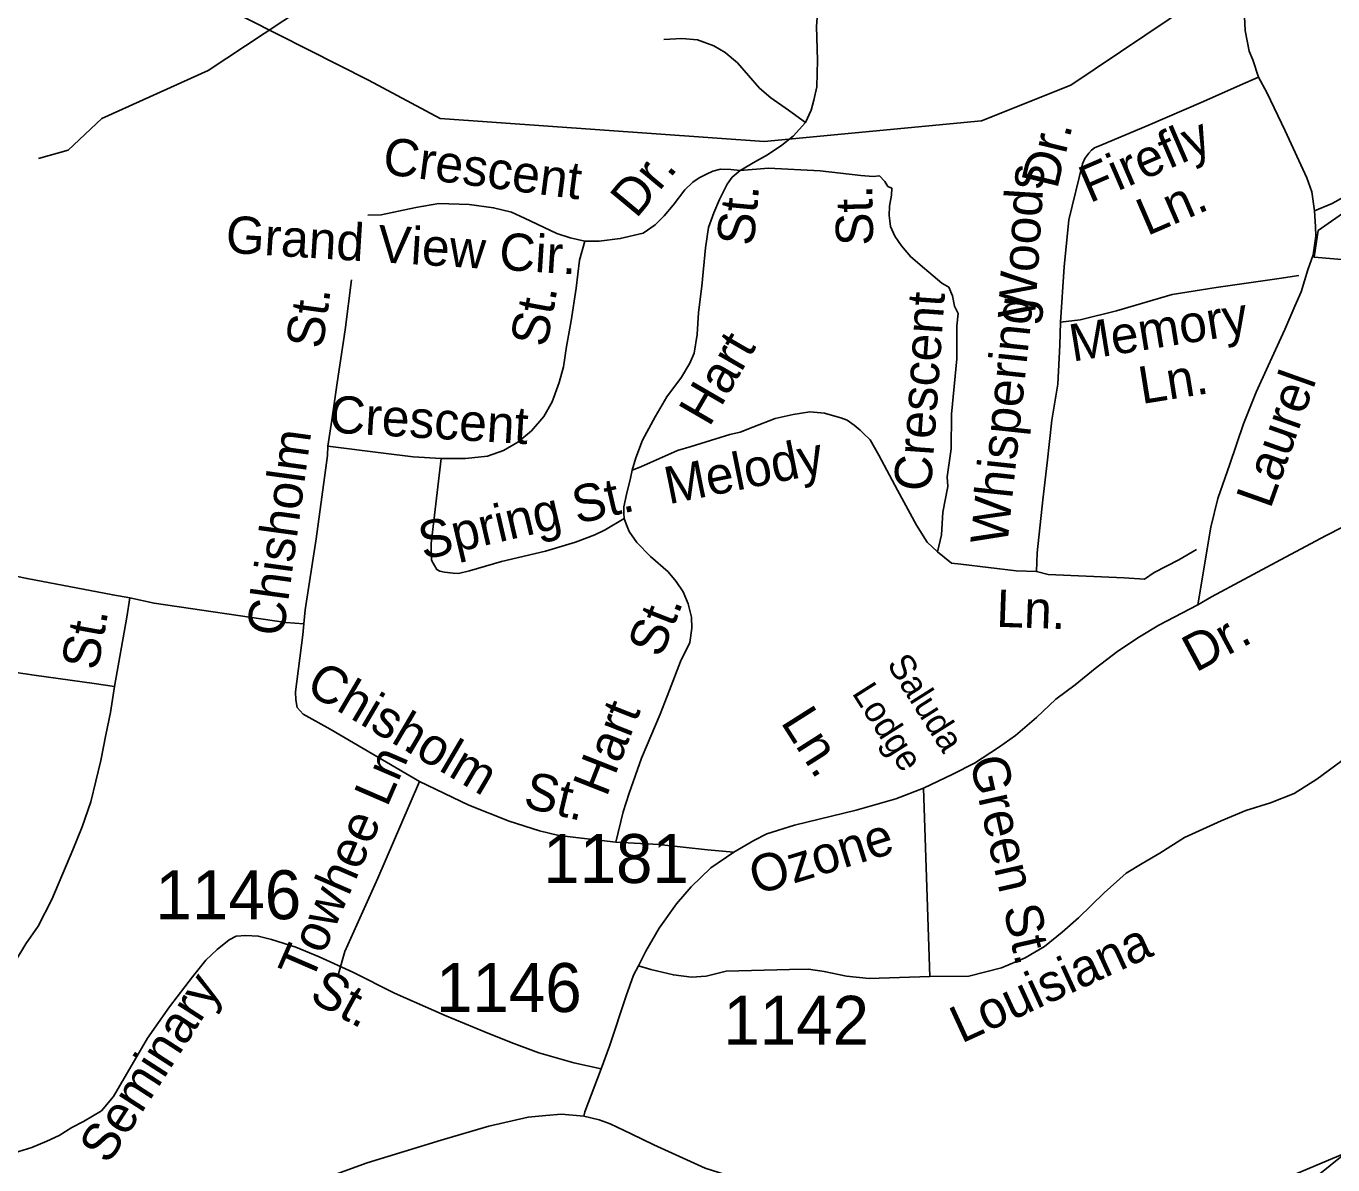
# Model space of a CAD drawing. Extents: x 990631 to 1056237, y 535999 to 585651.
# Drawn here: x 1001128 to 1004463, y 557741 to 560648 of the extents above; entities that cross this region are included whole.
import ezdxf

# ---------------------------------------------------------------- set-up
doc = ezdxf.new("R2010")
doc.units = 0
for name, color, linetype in [('Exist Boundary Political City Limit New', 7, 'Continuous'), ('Exist Hydrographic Creek Single Shore', 7, 'Continuous'), ('Exist Road Non-System Type 51', 7, 'Continuous'), ('Exist Road Non-System Type 51 Label', 7, 'Continuous'), ('Exist Road Primary US Attributed', 7, 'Continuous'), ('Exist Road Secondary Type 51 Attributed', 7, 'Continuous'), ('Exist Road Secondary Type 51 Label', 7, 'Continuous'), ('Exist Road Secondary Type 51 Number Label', 7, 'Continuous')]:
    doc.layers.add(name, color=color, linetype=linetype)

msp = doc.modelspace()

# ---------------------------------------------------------------- linework, layer by layer
at = {"layer": 'Exist Boundary Political City Limit New'}
for points in [[(1005337, 561146.2), (1005770.9, 560575.6), (1005702.6, 560283), (1005646.6, 560221.2), (1005464.2, 560217.9), (1005399, 559996.2), (1005281.7, 560152.8), (1005215.1, 559995.2), (1005156.6, 560024.4), (1004607.2, 559755), (1004587.7, 559797.4), (1004516, 559865.8), (1004503.4, 559902.5), (1004586.2, 560044), (1004415, 560058.2), (1004425.4, 560126.9), (1004574.7, 560230.9), (1004672.4, 560273.4), (1004760.4, 560292.9), (1004753.9, 560354.9), (1004737.6, 560393.9), (1004649.6, 560452.6), (1004584.4, 560570), (1004523.6, 560654.1)], [(1001301.9, 554778.2), (1001438.1, 555089.9), (1001470.1, 555241.1), (1001552.6, 555419.9), (1001735.9, 555580.4), (1002552.2, 556178.9), (1003398, 556869.2), (1004252.8, 557573.4), (1004377.7, 557676.6), (1005330.6, 558443.4), (1004972.3, 558948.1), (1005102.7, 559003.6), (1005249.3, 559124.2), (1005422, 559391.5), (1005487.1, 559453.4), (1005757.6, 559769.7), (1005899.7, 560044.6), (1005994.2, 560116.4), (1006062.6, 560031.6), (1006189.7, 560148.9), (1006241.8, 560201.1), (1006333.1, 560158.8), (1006620.9, 560644.3), (1006721.9, 560751.9)], [(1004171.6, 560751.9), (1003793.7, 560497.6), (1003565.6, 560406.4), (1003011.7, 560354.2), (1002184.1, 560412.9), (1002001.6, 560510.7), (1001538.9, 560745.4)]]:
    msp.add_lwpolyline(points, dxfattribs=at)
at = {"layer": 'Exist Hydrographic Creek Single Shore'}
for points in [[(1001975.9, 560789.9), (1001592.3, 560535), (1001321.3, 560412.5), (1001235.2, 560332.1), (1001159.4, 560310.7)], [(1001975.9, 560789.9), (1001592.3, 560535), (1001321.3, 560412.5), (1001235.2, 560332.1), (1001159.4, 560310.7)], [(1003692.1, 555990), (1003670, 556574.5), (1003695, 556823.4), (1003750.7, 556996.3), (1003967.8, 557254.5), (1004144.4, 557549.5), (1004273.7, 557678.2), (1005009.6, 557988.3), (1005177.7, 558030.8), (1005469.7, 558038), (1005563.7, 558101.8), (1005642.1, 558198.7), (1005936.2, 558265), (1006174.3, 558407.8), (1006530.5, 558338.3), (1006819.2, 557994.4), (1006909.7, 557956.5), (1007060.2, 557969.9), (1007340.5, 558125.1), (1007600, 558402), (1007761.6, 558497.2), (1008013.6, 558676.5), (1008218.4, 558820.1)], [(1003692.1, 555990), (1003670, 556574.5), (1003695, 556823.4), (1003750.7, 556996.3), (1003967.8, 557254.5), (1004144.4, 557549.5), (1004273.7, 557678.2), (1005009.6, 557988.3), (1005177.7, 558030.8), (1005469.7, 558038), (1005563.7, 558101.8), (1005642.1, 558198.7), (1005936.2, 558265), (1006174.3, 558407.8), (1006530.5, 558338.3), (1006819.2, 557994.4), (1006909.7, 557956.5), (1007060.2, 557969.9), (1007340.5, 558125.1), (1007600, 558402), (1007761.6, 558497.2), (1008013.6, 558676.5), (1008218.4, 558820.1)]]:
    msp.add_lwpolyline(points, dxfattribs=at)
at = {"layer": 'Exist Road Non-System Type 51'}
for points in [[(1003116.4, 560402.3), (1003131.4, 560433.8), (1003138.4, 560459.7), (1003145.4, 560493.4), (1003147.6, 560561.3), (1003144.6, 560647.6), (1003152.1, 560753.3), (1003163.7, 560803.1), (1003181.1, 560840.6), (1003200.1, 560869.8), (1003249.5, 560912.2), (1003284.3, 560939.1)], [(1003116.4, 560402.3), (1003073.4, 560433.8), (1003028.5, 560465.3), (1002999.1, 560490.3), (1002943.4, 560554.3), (1002912.2, 560581.3), (1002882.7, 560598.3), (1002841.2, 560613.7), (1002801.2, 560617), (1002755.2, 560614.5)], [(1004272.9, 560517.8), (1004226.2, 560497.4), (1004132.8, 560456.4), (1003990.7, 560395.1), (1003872.9, 560345), (1003854.7, 560337.6), (1003846.4, 560332), (1003840.2, 560324.1), (1003829.8, 560310.5), (1003823.3, 560296.6), (1003788.6, 560153.7), (1003776.6, 560034.1), (1003767.7, 559892.2)], [(1003116.4, 560402.3), (1003085.1, 560367.3), (1003056.4, 560344.3), (1003019.5, 560319.5), (1002989, 560302.5), (1002950.1, 560279.8)], [(1002950.1, 560279.8), (1002926.3, 560282.5), (1002900.3, 560283.4), (1002880, 560278.1), (1002863.9, 560270.8), (1002845.5, 560261.3), (1002829.1, 560249.9), (1002808.5, 560230.5), (1002779.1, 560191.5), (1002756.3, 560164.1), (1002733.4, 560141), (1002702.6, 560120), (1002644.1, 560106), (1002590, 560099.6), (1002553.9, 560099)], [(1002950.1, 560279.8), (1002929.5, 560262.4), (1002917, 560244.9), (1002897.6, 560205.5), (1002882.5, 560172), (1002869.3, 560134.4), (1002861.5, 560082.6), (1002852.3, 559984.9), (1002843.9, 559917.1), (1002840.2, 559861.1), (1002832.7, 559813.5), (1002821.7, 559787.7), (1002800.4, 559752.5), (1002762.8, 559701.6), (1002733.1, 559650.6), (1002701.1, 559591.6), (1002683.6, 559546.2), (1002674.4, 559514.6)], [(1002950.1, 560279.8), (1003022.4, 560285.4), (1003154.3, 560278.9), (1003257.9, 560267.4), (1003289.9, 560264.4), (1003305.9, 560265.9), (1003319.4, 560251.4), (1003327, 560239.2), (1003336.9, 560234.8), (1003336.3, 560216.8), (1003331.4, 560188.9), (1003330.7, 560165.1), (1003332.2, 560150.9), (1003333.7, 560136.9), (1003344.8, 560112.6), (1003361.9, 560087.9), (1003385.2, 560059.2), (1003420.2, 560029.9), (1003464.8, 559992.4), (1003482.6, 559981.8), (1003491.8, 559959.6), (1003497.1, 559933.3), (1003506.3, 559915.1), (1003503.3, 559883.2), (1003502.6, 559799.1), (1003489.7, 559657.4), (1003488.9, 559569.3), (1003478.5, 559497.7), (1003479.6, 559473.5), (1003467.5, 559407.9), (1003463.5, 559350), (1003454, 559306.4)], [(1004715.9, 560297), (1004673.5, 560288.3), (1004602.9, 560268.7), (1004556.1, 560248.2), (1004511.2, 560223.7), (1004460.4, 560195.3), (1004415.6, 560176.8)], [(1002553.9, 560099), (1002516.1, 560108.1), (1002482.5, 560119.2), (1002399.7, 560158.1), (1002366.2, 560173.2), (1002320.6, 560184.7), (1002258.9, 560192.8), (1002180.8, 560195.3), (1002122.6, 560185.3), (1002033.7, 560166.3), (1001999.7, 560165.4)], [(1002553.9, 560099), (1002540.4, 560051.2), (1002531.9, 559979.6), (1002519, 559896), (1002506.9, 559830.2), (1002499.3, 559778.6), (1002487.9, 559738.8), (1002470.3, 559689.3), (1002448.9, 559652.1), (1002417.7, 559615.2), (1002382.7, 559586.3), (1002345.9, 559565.4), (1002305.4, 559550.8), (1002249.3, 559544.7), (1002187.3, 559544.8)], [(1001898, 559576.4), (1001908.1, 559642.1), (1001921.5, 559737.8), (1001942, 559873), (1001958.2, 560000.8)], [(1004376.1, 560012), (1004325.9, 560003.8), (1004165, 559981), (1004052.4, 559962.9), (1003910.7, 559921.5), (1003818.1, 559898.6), (1003767.7, 559892.2)], [(1003767.7, 559892.2), (1003765.9, 559834.2), (1003760.5, 559734.3), (1003745.5, 559642.8), (1003733.9, 559533.2), (1003722.6, 559439.4), (1003708, 559303.8), (1003706.5, 559255.8)], [(1003454, 559306.4), (1003426.9, 559331.3), (1003400.4, 559374.3), (1003351.2, 559463.9), (1003304.1, 559553.5), (1003281.5, 559592.3), (1003264.1, 559608.9), (1003256.2, 559617), (1003240.7, 559629.8), (1003223.1, 559642.3), (1003207.2, 559648.8), (1003197.3, 559651), (1003165.7, 559660.3), (1003127.7, 559663.5), (1003085.6, 559656.9), (1003039.1, 559646.4), (1002982.3, 559624.4), (1002949.8, 559611.4), (1002923.7, 559606.2), (1002824.7, 559575.5), (1002790.2, 559564.6), (1002696.8, 559523.7), (1002674.4, 559514.6)], [(1001836.8, 559122.1), (1001840, 559158.1), (1001868.2, 559339.2), (1001897.3, 559552.4), (1001898, 559576.4)], [(1002187.3, 559544.8), (1002115.3, 559549), (1002039.5, 559557.8), (1001898, 559576.4)], [(1002654.3, 559391.1), (1002605.3, 559362.7), (1002579, 559349.6), (1002530.2, 559331.2), (1002453.6, 559307.7), (1002340.6, 559281.4), (1002259.7, 559258), (1002231.3, 559251), (1002217.4, 559251.5), (1002195.6, 559254.3), (1002183.7, 559256.8), (1002175.7, 559260.9), (1002170.1, 559271.1), (1002166.3, 559277.3), (1002162.6, 559285.4), (1002161.2, 559305.4), (1002161.9, 559327.4), (1002187.3, 559544.8)], [(1002674.4, 559514.6), (1002669.8, 559494.6), (1002660.3, 559452.8), (1002653.3, 559421.1), (1002652.8, 559405.2), (1002654.3, 559391.1)], [(1002654.3, 559391.1), (1002659.8, 559374.8), (1002667.2, 559358.6), (1002686.3, 559330.1), (1002721.2, 559294.7), (1002766, 559255.2), (1002787.1, 559230.6), (1002804.2, 559204), (1002817.2, 559173.6), (1002826.1, 559139.2), (1002827.1, 559111.1), (1002822, 559075.2), (1002798.2, 559026.1), (1002769.9, 558952.8), (1002745.9, 558891.7), (1002698, 558779.2), (1002667, 558690.2), (1002651.4, 558642.7), (1002632.8, 558565.3)], [(1001392.9, 559188.9), (1001349, 559196.4), (1001130.4, 559237.8), (1000885.7, 559288), (1000573.8, 559354.5), (1000532.1, 559363.7)], [(1003706.5, 559255.8), (1003654.5, 559257.7), (1003513, 559274.4), (1003489, 559277), (1003454, 559306.4)], [(1004114.7, 559312.2), (1004069.8, 559285.7), (1004006.7, 559253.8), (1003982, 559236.7), (1003930.2, 559240.3), (1003736.3, 559248.8), (1003706.5, 559255.8)], [(1001392.9, 559188.9), (1001385.3, 559139.2), (1001353.3, 558962.2)], [(1001836.8, 559122.1), (1001790.9, 559125.7), (1001454.4, 559174.9), (1001392.9, 559188.9)], [(1002131.6, 558720), (1001904, 558853.7), (1001835.2, 558892.1), (1001819.7, 558908.6), (1001816.3, 558928.7), (1001815.1, 558948.7), (1001833.9, 559094.2), (1001836.8, 559122.1)], [(1001353.3, 558962.2), (1001301.4, 558969.9), (1001148, 558991), (1001102.3, 558998.5)], [(1001353.3, 558962.2), (1001342.9, 558896.4), (1001331.2, 558838.8), (1001318.9, 558773.3), (1001293.3, 558667.9), (1001271.2, 558604.6), (1001247.2, 558545.4), (1001193.1, 558419.1), (1001158.7, 558350.2), (1001127.2, 558305.2), (1001099.7, 558260.1)], [(1002131.6, 558720), (1002105.6, 558659), (1002025.4, 558473.5), (1001941, 558286.2), (1001925.3, 558228.7)], [(1002632.8, 558565.3), (1002487.3, 558582), (1002437.6, 558593.8), (1002360.4, 558618.4), (1002257.6, 558659.7), (1002131.6, 558720)], [(1003434, 558222.2), (1003417.8, 558703.1)], [(1002934.2, 558539.2), (1002866.3, 558545.4), (1002742.8, 558559.5), (1002632.8, 558565.3)]]:
    msp.add_lwpolyline(points, dxfattribs=at)
at = {"layer": 'Exist Road Primary US Attributed'}
for points in [[(1001300.1, 557587.5), (1001339.6, 557592.8), (1001391.4, 557596.2), (1001409.6, 557599.6), (1001494.9, 557607.7), (1001566, 557615.6), (1001619.5, 557620), (1001670.4, 557627.9), (1001747.6, 557646.3), (1001827.4, 557675.3), (1001920.4, 557718.3), (1001998.5, 557746.4), (1002187.1, 557804.3), (1002309, 557840.3), (1002409, 557863.1), (1002453.8, 557867.5), (1002494.1, 557871), (1002551.2, 557865.8)], [(1002551.2, 557865.8), (1002590.6, 557856.1), (1002618.7, 557845.6), (1002672.2, 557820.1), (1002730.1, 557792.5), (1002860.9, 557732.8), (1002930.2, 557710.9), (1002977.5, 557686.3), (1003009.1, 557666.1), (1003034.2, 557636.1), (1003053.6, 557597.4), (1003068.8, 557554.5), (1003161.8, 557238.3), (1003202.1, 557107.5), (1003225, 557025.9)]]:
    msp.add_lwpolyline(points, dxfattribs=at)
at = {"layer": 'Exist Road Secondary Type 51 Attributed'}
for points in [[(1004118.1, 559170.6), (1004151.4, 559369.1), (1004168.9, 559442.4), (1004199.7, 559530.4), (1004234.9, 559633), (1004267.1, 559713.6), (1004297.9, 559781.1), (1004340.4, 559873.5), (1004365.3, 559933.6), (1004381.4, 559970.2), (1004399, 560026), (1004412.2, 560064.1), (1004419.5, 560112.5), (1004418.4, 560136.8), (1004415.6, 560176.8), (1004409.2, 560225.2), (1004396.5, 560261.4), (1004340.5, 560381.4), (1004293.7, 560479.2), (1004272.9, 560517.8), (1004258.4, 560562.3), (1004249.2, 560584.7), (1004238.9, 560637), (1004235.3, 560707.2)], [(1004118.1, 559170.6), (1004152.7, 559191), (1004317.7, 559279.5), (1004444.1, 559347.4), (1004577.4, 559415.4), (1004743.6, 559507.4), (1004878.1, 559579.1), (1005026.7, 559658.1), (1005136.6, 559710.5), (1005287.3, 559791.5), (1005519.6, 559913.9), (1005680.3, 559992.5), (1005764.2, 560038.2)], [(1002690.3, 558249), (1002709.6, 558286.4), (1002743.6, 558345.4), (1002787.7, 558407.9), (1002825.2, 558450.8), (1002874.8, 558499.2), (1002934.2, 558539.2), (1002985.2, 558569.6), (1003017.8, 558586.3), (1003088.6, 558608.1), (1003245.9, 558646.7), (1003346.9, 558675.5), (1003417.8, 558703.1), (1003493.2, 558738.6), (1003548.2, 558766.9), (1003609.6, 558806.9), (1003652.6, 558837.4), (1003706.2, 558883.7), (1003755.7, 558929.9), (1003804.9, 558966.4), (1003856.3, 559008.7), (1003913.8, 559052.8), (1003969.2, 559089.1), (1004018.2, 559119.3), (1004118.1, 559170.6)], [(1002690.3, 558249), (1002722.1, 558240), (1002779.6, 558226), (1002825.5, 558220.5), (1002863.6, 558223.3), (1002914.1, 558235.7), (1003076.2, 558240.2), (1003124.2, 558240.7), (1003164.1, 558235.3), (1003221.7, 558223.3), (1003279.6, 558217.3), (1003434, 558222.2), (1003534, 558223), (1003616.6, 558244.1), (1003677.6, 558270.1), (1003726.6, 558298.5), (1003771.9, 558335), (1003813.1, 558371.8), (1003879.4, 558435.5), (1003935, 558485.8), (1003975.9, 558510.4), (1004020.7, 558536.9), (1004084.1, 558576.8), (1004177.6, 558619.7), (1004240.5, 558645.7), (1004303.3, 558665.6), (1004364, 558689.6), (1004421.4, 558725.6), (1004499.4, 558783.1)], [(1001098.4, 557771.8), (1001142.2, 557785.9), (1001180.8, 557801.7), (1001212.4, 557816.6), (1001244.9, 557836.8), (1001274.6, 557851.6), (1001320.2, 557878.8), (1001351, 557915.8), (1001437.4, 558064.8), (1001494, 558144.9), (1001552.6, 558221), (1001586.1, 558263.9), (1001615, 558290.9), (1001645.9, 558315.9), (1001664.1, 558325.4), (1001688.2, 558326.5), (1001720.3, 558325.4), (1001754, 558316.3), (1001816.3, 558296.8), (1001875.7, 558272.2), (1001961.8, 558233.3), (1002068.3, 558180), (1002197.4, 558122.6), (1002295.8, 558081.6), (1002365.9, 558053.4), (1002436.2, 558027.6), (1002525.3, 558001.8), (1002595.2, 557986.7)], [(1002595.2, 557986.7), (1002616.7, 558044), (1002658.9, 558173), (1002677.6, 558225.5), (1002690.3, 558249)], [(1002551.2, 557865.8), (1002553.9, 557876.7), (1002595.2, 557986.7)]]:
    msp.add_lwpolyline(points, dxfattribs=at)

# ---------------------------------------------------------------- texts
at = {"layer": 'Exist Road Non-System Type 51 Label'}
for s, height, rotation, p in [('Firefly', 95, 23.3563, (1003842, 560195.8)), ('Firefly', 95, 23.3563, (1003842, 560195.8)), ('Dr.', 95, 76.3586, (1003759, 560230.3)), ('Dr.', 95, 76.3586, (1003759, 560230.3)), ('Crescent', 95, 352.5639, (1002034.8, 560271.6)), ('Crescent', 95, 352.5639, (1002034.8, 560271.6)), ('Dr.', 95, 50.2355, (1002684.7, 560155)), ('Dr.', 95, 50.2355, (1002684.7, 560155)), ('Woods', 95, 86.4257, (1003702.3, 559899)), ('Woods', 95, 86.4257, (1003702.3, 559899)), ('St.', 95, 91.1741, (1003289.9, 560088.5)), ('St.', 95, 91.1741, (1003289.9, 560088.5)), ('St.', 95, 84.6346, (1002984.3, 560085.5)), ('St.', 95, 84.6346, (1002984.3, 560085.5)), (' Ln.', 95, 23.3563, (1003956.2, 560098)), (' Ln.', 95, 23.3563, (1003956.2, 560098)), ('Grand View Cir.', 95, 356.4333, (1001635.4, 560070.2)), ('Grand View Cir.', 95, 356.4333, (1001635.4, 560070.2)), ('Chisholm      St.', 95, 82.2288, (1001784.2, 559087.7)), ('Chisholm      St.', 95, 82.2288, (1001784.2, 559087.7)), ('St.', 95, 79.552, (1002456.1, 559826.2)), ('St.', 95, 79.552, (1002456.1, 559826.2)), ('Crescent', 95, 85.9618, (1003436.7, 559458.8)), ('Crescent', 95, 85.9618, (1003436.7, 559458.8)), ('Whispering', 95, 83.952, (1003631.7, 559321.3)), ('Whispering', 95, 83.952, (1003631.7, 559321.3)), ('Memory', 95, 9.1486, (1003798.2, 559791.7)), ('Memory', 95, 9.1486, (1003798.2, 559791.7)), ('Hart', 95, 59.8478, (1002871.2, 559622.7)), ('Hart', 95, 59.8478, (1002871.2, 559622.7)), (' Ln.', 95, 9.1486, (1003940.1, 559677.8)), (' Ln.', 95, 9.1486, (1003940.1, 559677.8)), ('Crescent', 95, 356.6166, (1001899.5, 559611.1)), ('Crescent', 95, 356.6166, (1001899.5, 559611.1)), ('Melody', 95, 11.4196, (1002767.5, 559427.5)), ('Melody', 95, 11.4196, (1002767.5, 559427.5)), ('Spring St.', 95, 13.1203, (1002141.9, 559285.6)), ('Spring St.', 95, 13.1203, (1002141.9, 559285.6)), ('Ln.', 95, 357.962, (1003602.6, 559115.2)), ('Ln.', 95, 357.962, (1003602.6, 559115.2)), ('Hart    St.', 95, 68.534, (1002609, 558678.2)), ('Hart    St.', 95, 68.534, (1002609, 558678.2)), ('St.', 95, 79.7599, (1001310.3, 559001.2)), ('St.', 95, 79.7599, (1001310.3, 559001.2)), ('Saluda', 65.62, 302.3649, (1003323, 559019.6)), ('Chisholm ', 95, 329.5776, (1001837.1, 558950)), ('Lodge', 65.62, 302.3649, (1003234, 558945.6)), ('Ln.', 95, 302.3649, (1003051.9, 558871.5)), ('Ln.', 95, 302.3649, (1003051.9, 558871.5)), ('Towhee Ln.', 95, 66.6228, (1001855.7, 558204.9)), ('Towhee Ln.', 95, 66.6228, (1001855.7, 558204.9)), ('Green St.', 95, 282.7505, (1003535.3, 558775.4)), ('Green St.', 95, 282.7505, (1003535.3, 558775.4)), ('St.', 95, 346.6542, (1002393.5, 558654.9)), ('St.', 95, 346.6542, (1002393.5, 558654.9))]:
    msp.add_text(s, height=height, rotation=rotation, dxfattribs=at).set_placement(p)
at = {"layer": 'Exist Road Secondary Type 51 Label'}
for s, rotation, p in [('Laurel', 70.3981, (1004303.1, 559413.7)), ('Laurel', 70.3981, (1004303.1, 559413.7)), ('Dr.', 28.2332, (1004112.5, 558997.3)), ('Dr.', 28.2332, (1004112.5, 558997.3)), ('Ozone', 17.0839, (1002991.2, 558429.8)), ('Ozone', 17.0839, (1002991.2, 558429.8)), ('Louisiana', 24.6628, (1003514.7, 558050.3)), ('Louisiana', 24.6628, (1003514.7, 558050.3)), ('St.', 331.4592, (1001847.1, 558162.1)), ('St.', 331.4592, (1001847.1, 558162.1)), ('Seminary', 57.1622, (1001337.4, 557739.7)), ('Seminary', 57.1622, (1001337.4, 557739.7))]:
    msp.add_text(s, height=95, rotation=rotation, dxfattribs=at).set_placement(p)
at = {"layer": 'Exist Road Secondary Type 51 Number Label'}
for s, p in [('1181', (1002447.4, 558460.8)), ('1146', (1001458, 558368.4)), ('1146', (1002173.9, 558131.4)), ('1142', (1002907, 558047.8))]:
    msp.add_text(s, height=125, dxfattribs=at).set_placement(p)

doc.saveas('drawing.dxf')
